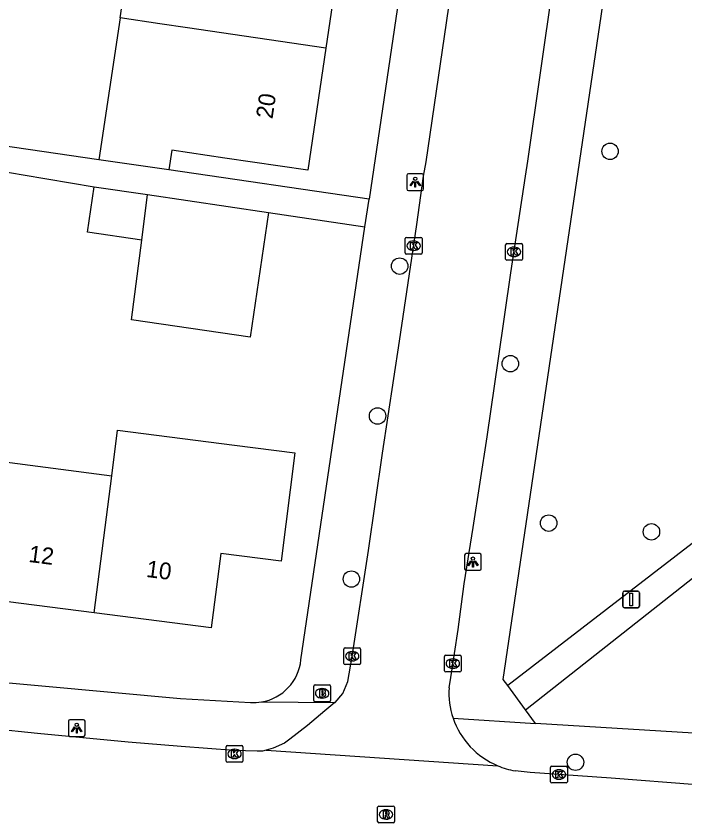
# Model space of a CAD drawing. Extents: x 161486 to 162249, y 379484 to 380829.
# Drawn here: x 162132.19 to 162172, y 380361.51 to 380409.56 of the extents above; entities that cross this region are included whole.
import ezdxf

# ---------------------------------------------------------------- set-up
doc = ezdxf.new("R2010")
doc.units = 0
for name, color, linetype in [('IMGEO_Boom', 7, 'Continuous'), ('IMGEO_Brandkraan', 7, 'Continuous'), ('IMGEO_Kolk', 7, 'Continuous'), ('IMGEO_Lichtpunt', 7, 'Continuous'), ('IMGEO_Pand', 7, 'Continuous'), ('IMGEO_Pand_nummerreeks', 7, 'Continuous'), ('IMGEO_Rijbaan_lokaal_open', 7, 'Continuous'), ('IMGEO_Rioolput', 7, 'Continuous'), ('IMGEO_Verkeersbordpaal', 7, 'Continuous'), ('IMGEO_Voetpad_halfverhard', 7, 'Continuous'), ('IMGEO_Voetpad_onverhard', 7, 'Continuous'), ('IMGEO_Voetpad_open', 7, 'Continuous')]:
    doc.layers.add(name, color=color, linetype=linetype)

msp = doc.modelspace()

# ---------------------------------------------------------------- linework, layer by layer
at = {"layer": 'IMGEO_Boom'}
for centre in [(162167.551, 380401.51), (162155.024, 380394.672), (162161.614, 380388.861), (162153.707, 380385.747), (162163.896, 380379.365), (162170.015, 380378.847), (162152.149, 380376.034), (162165.494, 380365.121)]:
    msp.add_circle(centre, 0.489, dxfattribs=at)
at = {"layer": 'IMGEO_Brandkraan'}
for p, q in [((162149.908, 380368.802), (162149.908, 380369.654)), ((162149.983, 380369.728), (162150.835, 380369.728)), ((162150.396, 380369.508), (162150.421, 380369.508)), ((162150.909, 380369.654), (162150.909, 380368.802)), ((162150.419, 380368.948), (162150.394, 380368.948)), ((162150.835, 380368.728), (162149.983, 380368.728))]:
    msp.add_line(p, q, dxfattribs=at)
for points in [[(162149.908, 380368.802), (162149.908, 380369.654)], [(162149.983, 380369.728), (162150.835, 380369.728)], [(162150.256, 380369.428), (162150.256, 380369.028), (162150.469, 380369.028)], [(162150.487, 380369.428), (162150.256, 380369.428)], [(162150.909, 380369.654), (162150.909, 380368.802)], [(162150.435, 380369.347), (162150.381, 380369.347), (162150.381, 380369.271)], [(162150.381, 380369.271), (162150.434, 380369.271)], [(162150.443, 380369.195), (162150.381, 380369.195), (162150.381, 380369.114)], [(162150.381, 380369.114), (162150.443, 380369.114)], [(162150.835, 380368.728), (162149.983, 380368.728)]]:
    msp.add_lwpolyline(points, dxfattribs=at)
for centre, radius, start, end in [((162149.985, 380369.652), 0.0765, 91.552, 178.448), ((162149.985, 380369.652), 0.0765, 91.552, 178.448), ((162150.491, 380369.283), 0.145, 59.4692, 91.5367), ((162150.833, 380369.652), 0.0765, 1.552, 88.448), ((162150.833, 380369.652), 0.0765, 1.552, 88.448), ((162150.436, 380369.309), 0.0379, 267.8285, 90.9355), ((162150.444, 380369.154), 0.0404, 269.8759, 90.5077), ((162150.475, 380369.279), 0.251, 268.6676, 293.5347), ((162150.516, 380369.33), 0.0922, 285.5137, 58.1501), ((162150.521, 380369.138), 0.105, 301.3115, 78.989), ((162149.985, 380368.804), 0.0765, 181.552, 268.448), ((162149.985, 380368.804), 0.0765, 181.552, 268.448), ((162150.833, 380368.804), 0.0765, 271.552, 358.448), ((162150.833, 380368.804), 0.0765, 271.552, 358.448)]:
    msp.add_arc(centre, radius, start, end, dxfattribs=at)
for centre, major_axis, ratio, start_param, end_param in [((162150.395, 380369.228), (-0.387, 0.002), 0.722429, 4.712389, 7.853982), ((162150.42, 380369.228), (-0.39, 0.002), 0.717154, 1.570796, 4.712389)]:
    msp.add_ellipse(centre, major_axis=major_axis, ratio=ratio, start_param=start_param, end_param=end_param, dxfattribs=at)
at = {"layer": 'IMGEO_Kolk'}
for p, q in [((162155.43, 380396.386), (162156.282, 380396.386)), ((162155.355, 380395.46), (162155.355, 380396.312)), ((162155.843, 380396.166), (162155.868, 380396.166)), ((162156.356, 380396.312), (162156.356, 380395.46)), ((162161.334, 380395.096), (162161.334, 380395.948)), ((162161.409, 380396.022), (162162.261, 380396.022)), ((162162.335, 380395.948), (162162.335, 380395.096)), ((162156.282, 380395.386), (162155.43, 380395.386)), ((162155.866, 380395.606), (162155.841, 380395.606)), ((162161.822, 380395.802), (162161.847, 380395.802)), ((162162.261, 380395.022), (162161.409, 380395.022)), ((162161.845, 380395.242), (162161.82, 380395.242)), ((162151.697, 380371.012), (162151.697, 380371.864)), ((162151.772, 380371.938), (162152.624, 380371.938)), ((162152.698, 380371.864), (162152.698, 380371.012)), ((162152.185, 380371.718), (162152.21, 380371.718)), ((162157.688, 380370.573), (162157.688, 380371.425)), ((162157.763, 380371.499), (162158.615, 380371.499)), ((162158.689, 380371.425), (162158.689, 380370.573)), ((162152.624, 380370.938), (162151.772, 380370.938)), ((162152.208, 380371.158), (162152.183, 380371.158)), ((162158.176, 380371.279), (162158.201, 380371.279)), ((162158.615, 380370.499), (162157.763, 380370.499)), ((162158.199, 380370.719), (162158.174, 380370.719)), ((162144.765, 380366.121), (162145.617, 380366.121)), ((162144.69, 380365.195), (162144.69, 380366.047)), ((162145.178, 380365.901), (162145.203, 380365.901)), ((162145.691, 380366.047), (162145.691, 380365.195)), ((162145.617, 380365.121), (162144.765, 380365.121)), ((162145.201, 380365.341), (162145.176, 380365.341)), ((162164.006, 380363.966), (162164.006, 380364.818)), ((162164.081, 380364.892), (162164.933, 380364.892)), ((162164.494, 380364.672), (162164.519, 380364.672)), ((162165.007, 380364.818), (162165.007, 380363.966)), ((162164.933, 380363.892), (162164.081, 380363.892)), ((162164.517, 380364.112), (162164.492, 380364.112))]:
    msp.add_line(p, q, dxfattribs=at)
for points in [[(162155.43, 380396.386), (162156.282, 380396.386)], [(162155.355, 380395.46), (162155.355, 380396.312)], [(162155.676, 380396.086), (162155.799, 380396.086), (162155.799, 380395.935), (162155.929, 380396.086), (162156.093, 380396.086), (162155.947, 380395.935), (162156.1, 380395.686), (162155.948, 380395.686), (162155.863, 380395.85), (162155.799, 380395.783), (162155.799, 380395.686), (162155.676, 380395.686), (162155.676, 380396.086)], [(162156.356, 380396.312), (162156.356, 380395.46)], [(162161.334, 380395.096), (162161.334, 380395.948)], [(162161.409, 380396.022), (162162.261, 380396.022)], [(162162.335, 380395.948), (162162.335, 380395.096)], [(162156.282, 380395.386), (162155.43, 380395.386)], [(162161.655, 380395.722), (162161.778, 380395.722), (162161.778, 380395.571), (162161.908, 380395.722), (162162.072, 380395.722), (162161.926, 380395.571), (162162.079, 380395.322), (162161.927, 380395.322), (162161.842, 380395.486), (162161.778, 380395.419), (162161.778, 380395.322), (162161.655, 380395.322), (162161.655, 380395.722)], [(162162.261, 380395.022), (162161.409, 380395.022)], [(162151.697, 380371.012), (162151.697, 380371.864)], [(162151.772, 380371.938), (162152.624, 380371.938)], [(162152.698, 380371.864), (162152.698, 380371.012)], [(162152.018, 380371.638), (162152.141, 380371.638), (162152.141, 380371.487), (162152.271, 380371.638), (162152.435, 380371.638), (162152.289, 380371.487), (162152.442, 380371.238), (162152.29, 380371.238), (162152.205, 380371.402), (162152.141, 380371.335), (162152.141, 380371.238), (162152.018, 380371.238), (162152.018, 380371.638)], [(162157.688, 380370.573), (162157.688, 380371.425)], [(162157.763, 380371.499), (162158.615, 380371.499)], [(162158.689, 380371.425), (162158.689, 380370.573)], [(162152.624, 380370.938), (162151.772, 380370.938)], [(162158.009, 380371.199), (162158.132, 380371.199), (162158.132, 380371.048), (162158.262, 380371.199), (162158.426, 380371.199), (162158.28, 380371.048), (162158.433, 380370.799), (162158.281, 380370.799), (162158.196, 380370.963), (162158.132, 380370.896), (162158.132, 380370.799), (162158.009, 380370.799), (162158.009, 380371.199)], [(162158.615, 380370.499), (162157.763, 380370.499)], [(162144.765, 380366.121), (162145.617, 380366.121)], [(162144.69, 380365.195), (162144.69, 380366.047)], [(162145.011, 380365.821), (162145.134, 380365.821), (162145.134, 380365.67), (162145.264, 380365.821), (162145.428, 380365.821), (162145.282, 380365.67), (162145.435, 380365.421), (162145.283, 380365.421), (162145.198, 380365.585), (162145.134, 380365.518), (162145.134, 380365.421), (162145.011, 380365.421), (162145.011, 380365.821)], [(162145.691, 380366.047), (162145.691, 380365.195)], [(162145.617, 380365.121), (162144.765, 380365.121)], [(162164.006, 380363.966), (162164.006, 380364.818)], [(162164.081, 380364.892), (162164.933, 380364.892)], [(162165.007, 380364.818), (162165.007, 380363.966)], [(162164.327, 380364.592), (162164.45, 380364.592), (162164.45, 380364.441), (162164.58, 380364.592), (162164.744, 380364.592), (162164.598, 380364.441), (162164.751, 380364.192), (162164.599, 380364.192), (162164.514, 380364.356), (162164.45, 380364.289), (162164.45, 380364.192), (162164.327, 380364.192), (162164.327, 380364.592)], [(162164.933, 380363.892), (162164.081, 380363.892)]]:
    msp.add_lwpolyline(points, dxfattribs=at)
for centre, start, end in [((162155.432, 380396.31), 91.552, 178.448), ((162155.432, 380396.31), 91.552, 178.448), ((162156.28, 380396.31), 1.552, 88.448), ((162156.28, 380396.31), 1.552, 88.448), ((162161.411, 380395.946), 91.552, 178.448), ((162161.411, 380395.946), 91.552, 178.448), ((162162.259, 380395.946), 1.552, 88.448), ((162162.259, 380395.946), 1.552, 88.448), ((162155.432, 380395.462), 181.552, 268.448), ((162155.432, 380395.462), 181.552, 268.448), ((162156.28, 380395.462), 271.552, 358.448), ((162156.28, 380395.462), 271.552, 358.448), ((162161.411, 380395.098), 181.552, 268.448), ((162161.411, 380395.098), 181.552, 268.448), ((162162.259, 380395.098), 271.552, 358.448), ((162162.259, 380395.098), 271.552, 358.448), ((162151.774, 380371.862), 91.552, 178.448), ((162151.774, 380371.862), 91.552, 178.448), ((162152.622, 380371.862), 1.552, 88.448), ((162152.622, 380371.862), 1.552, 88.448), ((162157.765, 380371.423), 91.552, 178.448), ((162157.765, 380371.423), 91.552, 178.448), ((162158.613, 380371.423), 1.552, 88.448), ((162158.613, 380371.423), 1.552, 88.448), ((162151.774, 380371.014), 181.552, 268.448), ((162151.774, 380371.014), 181.552, 268.448), ((162152.622, 380371.014), 271.552, 358.448), ((162152.622, 380371.014), 271.552, 358.448), ((162157.765, 380370.575), 181.552, 268.448), ((162157.765, 380370.575), 181.552, 268.448), ((162158.613, 380370.575), 271.552, 358.448), ((162158.613, 380370.575), 271.552, 358.448), ((162144.767, 380366.045), 91.552, 178.448), ((162144.767, 380366.045), 91.552, 178.448), ((162145.615, 380366.045), 1.552, 88.448), ((162145.615, 380366.045), 1.552, 88.448), ((162144.767, 380365.197), 181.552, 268.448), ((162144.767, 380365.197), 181.552, 268.448), ((162145.615, 380365.197), 271.552, 358.448), ((162145.615, 380365.197), 271.552, 358.448), ((162164.083, 380364.816), 91.552, 178.448), ((162164.083, 380364.816), 91.552, 178.448), ((162164.931, 380364.816), 1.552, 88.448), ((162164.931, 380364.816), 1.552, 88.448), ((162164.083, 380363.968), 181.552, 268.448), ((162164.083, 380363.968), 181.552, 268.448), ((162164.931, 380363.968), 271.552, 358.448), ((162164.931, 380363.968), 271.552, 358.448)]:
    msp.add_arc(centre, 0.0765, start, end, dxfattribs=at)
for centre, major_axis, ratio, start_param, end_param in [((162155.842, 380395.886), (-0.387, 0.002), 0.722429, 4.712389, 7.853982), ((162155.867, 380395.886), (-0.39, 0.002), 0.717154, 1.570796, 4.712389), ((162161.821, 380395.522), (-0.387, 0.002), 0.722429, 4.712389, 7.853982), ((162161.846, 380395.522), (-0.39, 0.002), 0.717154, 1.570796, 4.712389), ((162152.184, 380371.438), (-0.387, 0.002), 0.722429, 4.712389, 7.853982), ((162152.209, 380371.438), (-0.39, 0.002), 0.717154, 1.570796, 4.712389), ((162158.175, 380370.999), (-0.387, 0.002), 0.722429, 4.712389, 7.853982), ((162158.2, 380370.999), (-0.39, 0.002), 0.717154, 1.570796, 4.712389), ((162145.177, 380365.621), (-0.387, 0.002), 0.722429, 4.712389, 7.853982), ((162145.202, 380365.621), (-0.39, 0.002), 0.717154, 1.570796, 4.712389), ((162164.493, 380364.392), (-0.387, 0.002), 0.722429, 4.712389, 7.853982), ((162164.518, 380364.392), (-0.39, 0.002), 0.717154, 1.570796, 4.712389)]:
    msp.add_ellipse(centre, major_axis=major_axis, ratio=ratio, start_param=start_param, end_param=end_param, dxfattribs=at)
at = {"layer": 'IMGEO_Lichtpunt'}
for p, q in [((162155.452, 380400.078), (162155.452, 380399.271)), ((162155.452, 380400.078), (162155.452, 380399.271)), ((162156.354, 380400.173), (162155.546, 380400.173)), ((162156.354, 380400.173), (162155.546, 380400.173)), ((162156.448, 380399.271), (162156.448, 380400.078)), ((162156.448, 380399.271), (162156.448, 380400.078)), ((162155.546, 380399.177), (162156.354, 380399.177)), ((162155.546, 380399.177), (162156.354, 380399.177)), ((162158.887, 380377.456), (162158.887, 380376.649)), ((162158.887, 380377.456), (162158.887, 380376.649)), ((162159.789, 380377.551), (162158.981, 380377.551)), ((162159.789, 380377.551), (162158.981, 380377.551)), ((162159.883, 380376.649), (162159.883, 380377.456)), ((162159.883, 380376.649), (162159.883, 380377.456)), ((162158.981, 380376.555), (162159.789, 380376.555)), ((162158.981, 380376.555), (162159.789, 380376.555)), ((162135.297, 380367.561), (162135.297, 380366.754)), ((162135.297, 380367.561), (162135.297, 380366.754)), ((162136.199, 380367.656), (162135.391, 380367.656)), ((162136.199, 380367.656), (162135.391, 380367.656)), ((162136.293, 380366.754), (162136.293, 380367.561)), ((162136.293, 380366.754), (162136.293, 380367.561)), ((162135.391, 380366.66), (162136.199, 380366.66)), ((162135.391, 380366.66), (162136.199, 380366.66))]:
    msp.add_line(p, q, dxfattribs=at)
for points in [[(162155.826, 380399.742), (162155.865, 380399.714), (162155.677, 380399.452), (162155.639, 380399.479), (162155.826, 380399.742)], [(162156.038, 380399.714), (162156.076, 380399.741), (162156.263, 380399.479), (162156.224, 380399.451), (162156.038, 380399.714)], [(162155.928, 380399.694), (162155.975, 380399.694), (162155.975, 380399.372), (162155.928, 380399.372), (162155.928, 380399.694)], [(162159.261, 380377.12), (162159.3, 380377.092), (162159.112, 380376.83), (162159.074, 380376.857), (162159.261, 380377.12)], [(162159.473, 380377.092), (162159.511, 380377.119), (162159.698, 380376.857), (162159.659, 380376.829), (162159.473, 380377.092)], [(162159.363, 380377.072), (162159.41, 380377.072), (162159.41, 380376.75), (162159.363, 380376.75), (162159.363, 380377.072)], [(162135.671, 380367.225), (162135.71, 380367.197), (162135.522, 380366.935), (162135.484, 380366.962), (162135.671, 380367.225)], [(162135.773, 380367.177), (162135.82, 380367.177), (162135.82, 380366.855), (162135.773, 380366.855), (162135.773, 380367.177)], [(162135.883, 380367.197), (162135.921, 380367.224), (162136.108, 380366.962), (162136.069, 380366.934), (162135.883, 380367.197)]]:
    msp.add_lwpolyline(points, dxfattribs=at)
for centre in [(162155.951, 380399.876), (162159.386, 380377.254), (162135.796, 380367.359)]:
    msp.add_circle(centre, 0.0994, dxfattribs=at)
for centre, start, end in [((162155.546, 380400.078), 90, 180), ((162155.546, 380400.078), 90, 180), ((162156.354, 380400.078), 0, 90), ((162156.354, 380400.078), 0, 90), ((162155.546, 380399.271), 180, 270), ((162155.546, 380399.271), 180, 270), ((162156.354, 380399.271), 270, 0), ((162156.354, 380399.271), 270, 360), ((162158.981, 380377.456), 90, 180), ((162158.981, 380377.456), 90, 180), ((162159.789, 380377.456), 0, 90), ((162159.789, 380377.456), 0, 90), ((162158.981, 380376.649), 180, 270), ((162158.981, 380376.649), 180, 270), ((162159.789, 380376.649), 270, 0), ((162159.789, 380376.649), 270, 360), ((162135.391, 380367.561), 90, 180), ((162135.391, 380367.561), 90, 180), ((162136.199, 380367.561), 0, 90), ((162136.199, 380367.561), 0, 90), ((162135.391, 380366.754), 180, 270), ((162135.391, 380366.754), 180, 270), ((162136.199, 380366.754), 270, 0), ((162136.199, 380366.754), 270, 360)]:
    msp.add_arc(centre, 0.0946, start, end, dxfattribs=at)
at = {"layer": 'IMGEO_Pand'}
for points in [[(162138.383, 380409.457), (162139.434, 380416.449), (162139.928, 380416.376)], [(162151.653, 380414.652), (162150.624, 380407.656)], [(162138.383, 380409.457), (162137.113, 380401.009)], [(162150.624, 380407.656), (162142.382, 380408.868), (162140.742, 380409.109), (162138.383, 380409.457)], [(162150.624, 380407.656), (162149.553, 380400.381), (162144.607, 380401.109), (162141.459, 380401.572), (162141.286, 380400.399)], [(162141.286, 380400.399), (162137.113, 380401.009)], [(162139.668, 380396.212), (162136.436, 380396.688), (162136.835, 380399.398)], [(162136.835, 380399.398), (162140.014, 380398.929)], [(162139.668, 380396.212), (162140.014, 380398.929)], [(162140.014, 380398.929), (162147.223, 380397.865)], [(162147.223, 380397.865), (162146.127, 380390.436), (162139.064, 380391.479), (162139.668, 380396.212)], [(162137.884, 380382.191), (162138.23, 380384.907), (162145.193, 380384.017), (162148.784, 380383.558), (162147.958, 380377.09), (162144.367, 380377.549), (162143.802, 380373.125), (162136.835, 380374.014)], [(162130.874, 380383.086), (162137.884, 380382.191)], [(162136.835, 380374.014), (162137.884, 380382.191)], [(162136.835, 380374.014), (162129.83, 380374.908)]]:
    msp.add_lwpolyline(points, dxfattribs=at)
at = {"layer": 'IMGEO_Rijbaan_lokaal_open'}
for points in [[(162151.169, 380368.675), (162151.181, 380368.685), (162151.649, 380369.213), (162151.93, 380369.933), (162152.195, 380371.415), (162153.167, 380377.743), (162154.01, 380383.532), (162155.022, 380390.21), (162156.042, 380397.149), (162156.439, 380400.028), (162156.597, 380400.888), (162158.184, 380411.77), (162160.279, 380425.584), (162161.774, 380435.673), (162163.758, 380449.417), (162165.94, 380464.212), (162167.444, 380474.43), (162168.866, 380483.92), (162170.091, 380492.47), (162170.946, 380498.488), (162171.148, 380500), (162171.2, 380500.387)], [(162157.964, 380369.561), (162158.063, 380370.18), (162158.499, 380373.03), (162158.866, 380375.759), (162159.392, 380379.098), (162160.224, 380384.497), (162160.918, 380389.167), (162161.642, 380394.265), (162162.525, 380400.034), (162162.65, 380400.918), (162165.657, 380421.852), (162169.455, 380447.274), (162172.695, 380469.351), (162175.822, 380490.401), (162176.923, 380497.863), (162177.161, 380499.459), (162177.223, 380500)], [(162151.169, 380368.675), (162150.575, 380368.178), (162149.539, 380367.311), (162148.486, 380366.5), (162148.164, 380366.252), (162147.5, 380365.954), (162147.083, 380365.841)], [(162147.083, 380365.841), (162146.848, 380365.777), (162146.543, 380365.783), (162145.153, 380365.813), (162142.012, 380366.064), (162138.86, 380366.327), (162136.161, 380366.574), (162133.461, 380366.837), (162130.762, 380367.114)], [(162147.083, 380365.841), (162160.859, 380364.915)], [(162199.5, 380362.124), (162197.402, 380362.295), (162194.05, 380362.456), (162189.072, 380362.742), (162178.339, 380363.492), (162172.722, 380363.776), (162167.624, 380364.181), (162162.787, 380364.507), (162161.897, 380364.616)]]:
    msp.add_lwpolyline(points, dxfattribs=at)
for centre, radius, start, end in [((162162.671, 380369.273), 4.716, 176.5029, 198.7695), ((162162.68, 380369.275), 4.725, 198.7509, 247.3294), ((162162.683, 380369.296), 4.745, 247.3949, 260.4666)]:
    msp.add_arc(centre, radius, start, end, dxfattribs=at)
at = {"layer": 'IMGEO_Rioolput'}
for p, q in [((162153.712, 380361.587), (162153.712, 380362.439)), ((162153.787, 380362.513), (162154.639, 380362.513)), ((162154.2, 380362.293), (162154.225, 380362.293)), ((162154.713, 380362.439), (162154.713, 380361.587)), ((162154.639, 380361.513), (162153.787, 380361.513)), ((162154.223, 380361.733), (162154.198, 380361.733))]:
    msp.add_line(p, q, dxfattribs=at)
for points in [[(162153.712, 380361.587), (162153.712, 380362.439)], [(162153.787, 380362.513), (162154.639, 380362.513)], [(162154.713, 380362.439), (162154.713, 380361.587)], [(162154.301, 380362.211), (162154.049, 380362.213), (162154.049, 380361.813)], [(162154.049, 380361.813), (162154.173, 380361.813), (162154.173, 380361.975), (162154.184, 380361.975)], [(162154.227, 380362.132), (162154.173, 380362.132), (162154.173, 380362.051)], [(162154.173, 380362.051), (162154.225, 380362.051)], [(162154.231, 380361.946), (162154.302, 380361.813), (162154.442, 380361.813), (162154.377, 380361.939)], [(162154.639, 380361.513), (162153.787, 380361.513)]]:
    msp.add_lwpolyline(points, dxfattribs=at)
for centre, radius, start, end in [((162153.789, 380362.437), 0.0765, 91.552, 178.448), ((162153.789, 380362.437), 0.0765, 91.552, 178.448), ((162154.637, 380362.437), 0.0765, 1.552, 88.448), ((162154.637, 380362.437), 0.0765, 1.552, 88.448), ((162154.183, 380361.922), 0.0533, 26.0293, 88.6989), ((162154.209, 380362.24), 0.19, 274.7715, 282.9687), ((162154.233, 380362.036), 0.0964, 77.0061, 93.1865), ((162154.247, 380362.093), 0.0378, 276.6634, 79.6772), ((162154.3, 380362.101), 0.109, 350.3612, 89.416), ((162154.298, 380362.101), 0.112, 277.5842, 350.9817), ((162154.282, 380361.886), 0.108, 29.5134, 73.7905), ((162153.789, 380361.589), 0.0765, 181.552, 268.448), ((162153.789, 380361.589), 0.0765, 181.552, 268.448), ((162154.637, 380361.589), 0.0765, 271.552, 358.448), ((162154.637, 380361.589), 0.0765, 271.552, 358.448)]:
    msp.add_arc(centre, radius, start, end, dxfattribs=at)
for centre, major_axis, ratio, start_param, end_param in [((162154.199, 380362.013), (-0.387, 0.002), 0.722429, 4.712389, 7.853982), ((162154.224, 380362.013), (-0.39, 0.002), 0.717154, 1.570796, 4.712389)]:
    msp.add_ellipse(centre, major_axis=major_axis, ratio=ratio, start_param=start_param, end_param=end_param, dxfattribs=at)
at = {"layer": 'IMGEO_Verkeersbordpaal'}
for p, q in [((162168.309, 380374.422), (162168.309, 380375.222)), ((162168.309, 380375.222), (162168.309, 380374.422)), ((162168.409, 380375.322), (162169.199, 380375.322)), ((162169.199, 380375.322), (162168.409, 380375.322)), ((162169.299, 380375.222), (162169.299, 380374.422)), ((162169.299, 380374.422), (162169.299, 380375.222)), ((162169.199, 380374.322), (162168.409, 380374.322)), ((162168.409, 380374.322), (162169.199, 380374.322))]:
    msp.add_line(p, q, dxfattribs=at)
msp.add_lwpolyline([(162168.729, 380375.197), (162168.879, 380375.197), (162168.879, 380374.447), (162168.729, 380374.447), (162168.729, 380375.197)], dxfattribs=at)
for centre, start, end in [((162168.409, 380375.222), 90, 180), ((162168.409, 380375.222), 90, 180), ((162169.199, 380375.222), 0, 90), ((162169.199, 380375.222), 360, 90), ((162168.409, 380374.422), 180, 270), ((162168.409, 380374.422), 180, 270), ((162169.199, 380374.422), 270, 0), ((162169.199, 380374.422), 270, 0)]:
    msp.add_arc(centre, 0.1, start, end, dxfattribs=at)
at = {"layer": 'IMGEO_Voetpad_halfverhard'}
msp.add_lwpolyline([(162203.843, 380369.969), (162203.509, 380364.89), (162197.166, 380365.341), (162163.103, 380367.436)], dxfattribs=at)
at = {"layer": 'IMGEO_Voetpad_onverhard'}
for points in [[(162203.746, 380402.541), (162196.186, 380396.285), (162174.428, 380379.679), (162161.455, 380369.692)], [(162162.518, 380368.237), (162174.901, 380378.015), (162191.169, 380390.478), (162203.456, 380400.513)]]:
    msp.add_lwpolyline(points, dxfattribs=at)
at = {"layer": 'IMGEO_Voetpad_open'}
for points in [[(162163.629, 380469.306), (162153.198, 380398.656)], [(162161.455, 380369.692), (162161.191, 380370.053), (162169.786, 380428.27), (162171.968, 380443.55), (162172.687, 380448.441)], [(162137.113, 380401.009), (162123.661, 380402.977), (162124.405, 380407.814)], [(162131.197, 380400.357), (162132.605, 380400.1), (162136.835, 380399.398)], [(162153.198, 380398.656), (162141.286, 380400.399)], [(162152.956, 380397.019), (162153.198, 380398.656)], [(162147.223, 380397.865), (162152.956, 380397.019)], [(162149.147, 380371.222), (162152.956, 380397.019)], [(162085.015, 380376.395), (162085.141, 380376.312), (162103.742, 380373.249), (162125.213, 380370.44), (162141.965, 380368.926), (162146.143, 380368.68)], [(162162.518, 380368.237), (162161.455, 380369.692)], [(162146.793, 380368.713), (162151.169, 380368.675)], [(162163.103, 380367.436), (162162.518, 380368.237)], [(162158.206, 380367.756), (162163.103, 380367.436)]]:
    msp.add_lwpolyline(points, dxfattribs=at)
for centre, radius, start, end in [((162146.327, 380371.509), 2.834, 279.4549, 354.1963), ((162146.324, 380371.542), 2.867, 266.3894, 279.4233)]:
    msp.add_arc(centre, radius, start, end, dxfattribs=at)

# ---------------------------------------------------------------- texts
at = {"layer": 'IMGEO_Pand_nummerreeks'}
for s, rotation, p in [('20', 81.6293, (162147.45, 380403.408)), ('12', 352.7274, (162132.893, 380377.058)), ('10', 352.7274, (162139.896, 380376.164))]:
    msp.add_text(s, height=1, rotation=rotation, dxfattribs=at).set_placement(p)

doc.saveas('drawing.dxf')
